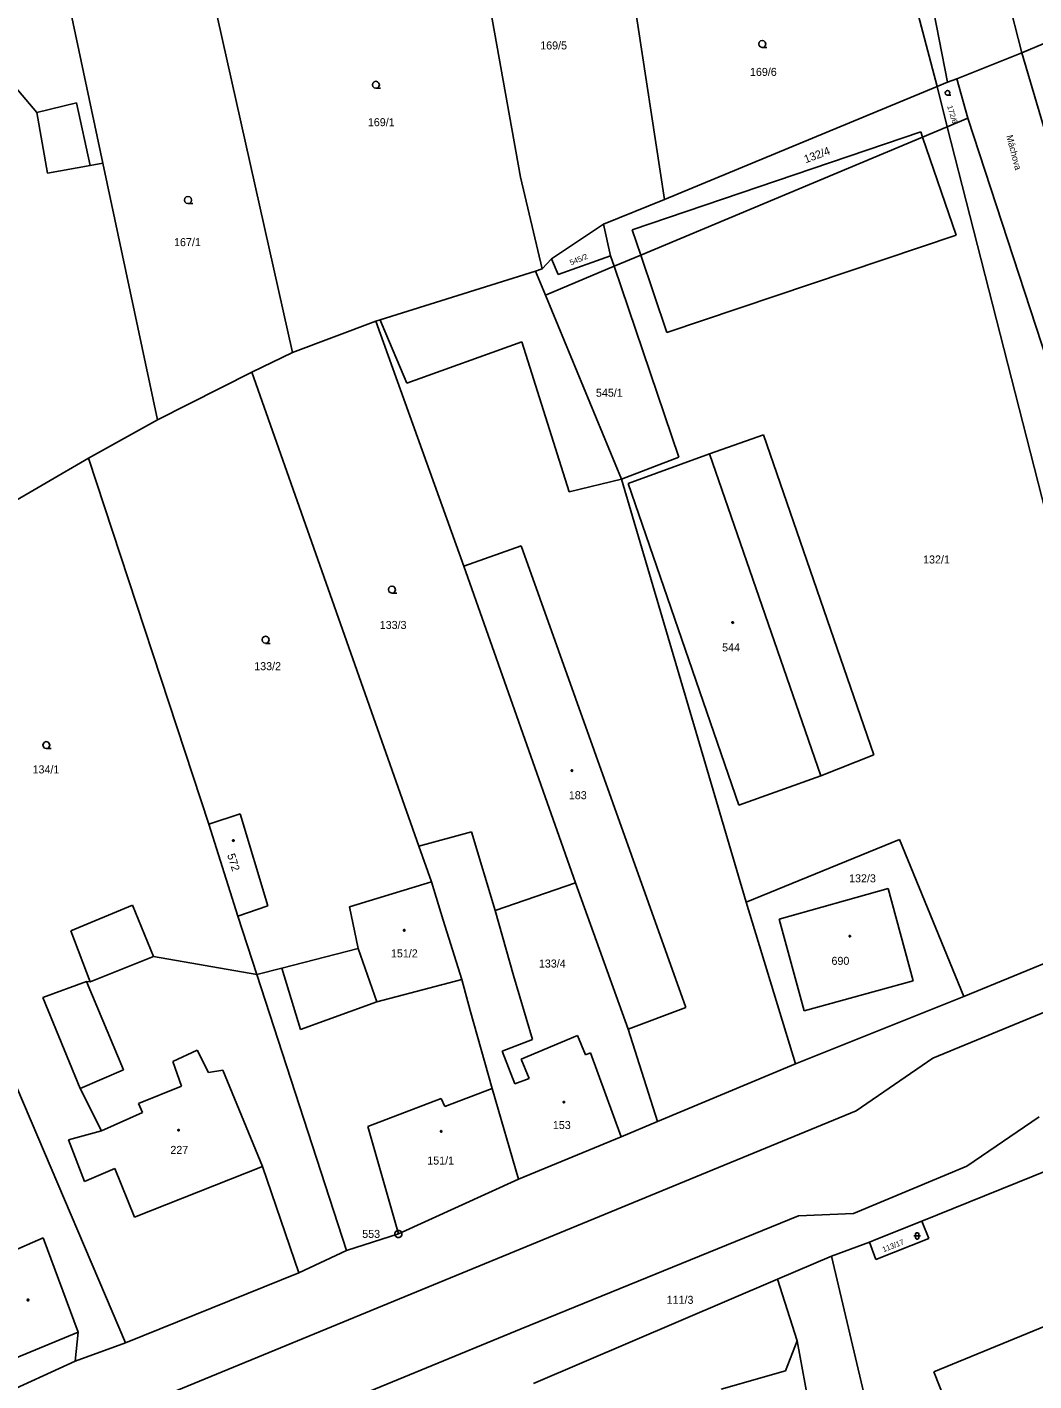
# Model space of a CAD drawing. Extents: x -757994 to -755874, y -1047691 to -1046119.
# Drawn here: x -756529 to -756422.1, y -1046807.2 to -1046663.4 of the extents above; entities that cross this region are included whole.
import ezdxf

# ---------------------------------------------------------------- set-up
doc = ezdxf.new("R2010")
doc.units = 0
doc.layers.add('katastrální mapa', color=7, linetype='Continuous')

msp = doc.modelspace()

# ---------------------------------------------------------------- linework, layer by layer
at = {"layer": 'katastrální mapa'}
for p, q in [((-756431.69, -1046633.93), (-756423.34, -1046666.12)), ((-756436.91, -1046640.45), (-756431.23, -1046669.26)), ((-756439.42, -1046642.75), (-756432.36, -1046669.71)), ((-756482.1, -1046648.63), (-756476.62, -1046679.34)), ((-756466.27, -1046649.3), (-756461.31, -1046681.72)), ((-756509.57, -1046658.97), (-756500.82, -1046697.94)), ((-756524.8, -1046659.78), (-756520.96, -1046677.85)), ((-756418.73, -1046664.18), (-756423.34, -1046666.12)), ((-756430.27, -1046668.88), (-756423.34, -1046666.12)), ((-756423.34, -1046666.12), (-756420.41, -1046676.09)), ((-756531.93, -1046667.85), (-756528, -1046672.46)), ((-756432.36, -1046669.71), (-756431.23, -1046669.26)), ((-756431.23, -1046669.26), (-756430.27, -1046668.88)), ((-756430.27, -1046668.88), (-756429.08, -1046673.06)), ((-756432.36, -1046669.71), (-756461.31, -1046681.72)), ((-756431.27, -1046673.98), (-756432.36, -1046669.71)), ((-756528, -1046672.46), (-756523.78, -1046671.44)), ((-756523.78, -1046671.44), (-756522.31, -1046678.09)), ((-756528, -1046672.46), (-756526.85, -1046678.9)), ((-756429.08, -1046673.06), (-756431.27, -1046673.98)), ((-756429.08, -1046673.06), (-756417.94, -1046707.22)), ((-756464.75, -1046684.92), (-756434.09, -1046674.53)), ((-756433.9, -1046675.08), (-756463.84, -1046687.62)), ((-756434.09, -1046674.53), (-756433.9, -1046675.08)), ((-756431.27, -1046673.98), (-756433.9, -1046675.08)), ((-756433.9, -1046675.08), (-756430.33, -1046685.49)), ((-756409.77, -1046758.27), (-756431.27, -1046673.98)), ((-756526.85, -1046678.9), (-756522.31, -1046678.09)), ((-756522.31, -1046678.09), (-756520.96, -1046677.85)), ((-756520.96, -1046677.85), (-756515.16, -1046705.1)), ((-756476.62, -1046679.34), (-756474.3, -1046689.06)), ((-756461.31, -1046681.72), (-756467.8, -1046684.33)), ((-756467.8, -1046684.33), (-756473.32, -1046687.99)), ((-756467.04, -1046687.68), (-756467.8, -1046684.33)), ((-756463.84, -1046687.62), (-756464.75, -1046684.92)), ((-756430.33, -1046685.49), (-756461.06, -1046695.84)), ((-756473.32, -1046687.99), (-756474.3, -1046689.06)), ((-756472.62, -1046689.67), (-756473.32, -1046687.99)), ((-756467.04, -1046687.68), (-756472.62, -1046689.67)), ((-756466.66, -1046688.8), (-756467.04, -1046687.68)), ((-756463.84, -1046687.62), (-756466.66, -1046688.8)), ((-756461.06, -1046695.84), (-756463.84, -1046687.62)), ((-756475, -1046689.3), (-756491.5, -1046694.47)), ((-756474.3, -1046689.06), (-756475, -1046689.3)), ((-756475, -1046689.3), (-756473.95, -1046691.85)), ((-756466.66, -1046688.8), (-756473.95, -1046691.85)), ((-756459.77, -1046709.08), (-756466.66, -1046688.8)), ((-756473.95, -1046691.85), (-756465.87, -1046711.4)), ((-756491.96, -1046694.61), (-756500.82, -1046697.94)), ((-756491.5, -1046694.47), (-756491.96, -1046694.61)), ((-756482.64, -1046720.66), (-756491.96, -1046694.61)), ((-756491.31, -1046695), (-756491.5, -1046694.47)), ((-756488.68, -1046701.21), (-756491.31, -1046695)), ((-756476.47, -1046696.81), (-756488.68, -1046701.21)), ((-756471.45, -1046712.74), (-756476.47, -1046696.81)), ((-756500.82, -1046697.94), (-756505.16, -1046700.04)), ((-756505.16, -1046700.04), (-756515.16, -1046705.1)), ((-756487.39, -1046750.38), (-756505.16, -1046700.04)), ((-756515.16, -1046705.1), (-756522.51, -1046709.17)), ((-756456.53, -1046708.7), (-756450.8, -1046706.7)), ((-756450.8, -1046706.7), (-756439.08, -1046740.67)), ((-756522.51, -1046709.17), (-756531.49, -1046714.43)), ((-756522.51, -1046709.17), (-756509.7, -1046748.06)), ((-756465.87, -1046711.4), (-756459.77, -1046709.08)), ((-756465.18, -1046711.85), (-756456.53, -1046708.7)), ((-756456.53, -1046708.7), (-756444.71, -1046742.92)), ((-756465.87, -1046711.4), (-756471.45, -1046712.74)), ((-756452.63, -1046756.32), (-756465.87, -1046711.4)), ((-756453.4, -1046746.04), (-756465.18, -1046711.85)), ((-756482.64, -1046720.66), (-756476.53, -1046718.48)), ((-756476.53, -1046718.48), (-756459.06, -1046767.51)), ((-756470.78, -1046754.28), (-756482.64, -1046720.66)), ((-756439.08, -1046740.67), (-756444.71, -1046742.92)), ((-756444.71, -1046742.92), (-756453.4, -1046746.04)), ((-756509.7, -1046748.06), (-756506.39, -1046746.95)), ((-756506.39, -1046746.95), (-756503.43, -1046756.7)), ((-756509.7, -1046748.06), (-756506.62, -1046757.83)), ((-756481.82, -1046748.85), (-756487.39, -1046750.38)), ((-756479.3, -1046757.21), (-756481.82, -1046748.85)), ((-756452.63, -1046756.32), (-756436.33, -1046749.66)), ((-756436.33, -1046749.66), (-756429.5, -1046766.34)), ((-756487.39, -1046750.38), (-756486.06, -1046754.16)), ((-756486.06, -1046754.16), (-756494.78, -1046756.81)), ((-756484.83, -1046758.23), (-756486.06, -1046754.16)), ((-756479.3, -1046757.21), (-756470.78, -1046754.28)), ((-756465.17, -1046769.82), (-756470.78, -1046754.28)), ((-756449.12, -1046758.13), (-756437.56, -1046754.87)), ((-756437.56, -1046754.87), (-756434.88, -1046764.69)), ((-756524.38, -1046759.37), (-756517.81, -1046756.65)), ((-756517.81, -1046756.65), (-756515.58, -1046762.08)), ((-756503.43, -1046756.7), (-756506.62, -1046757.83)), ((-756494.78, -1046756.81), (-756493.85, -1046761.26)), ((-756477.35, -1046764.1), (-756479.3, -1046757.21)), ((-756447.41, -1046773.48), (-756452.63, -1046756.32)), ((-756506.62, -1046757.83), (-756504.61, -1046764.01)), ((-756482.83, -1046764.55), (-756484.83, -1046758.23)), ((-756446.46, -1046767.85), (-756449.12, -1046758.13)), ((-756522.32, -1046764.79), (-756524.38, -1046759.37)), ((-756493.85, -1046761.26), (-756501.95, -1046763.33)), ((-756491.87, -1046766.9), (-756493.85, -1046761.26)), ((-756417.22, -1046761.28), (-756429.5, -1046766.34)), ((-756522.32, -1046764.79), (-756515.58, -1046762.08)), ((-756515.58, -1046762.08), (-756504.61, -1046764.01)), ((-756501.95, -1046763.33), (-756504.61, -1046764.01)), ((-756504.61, -1046764.01), (-756495.08, -1046793.32)), ((-756501.95, -1046763.33), (-756499.96, -1046769.86)), ((-756475.32, -1046770.92), (-756477.35, -1046764.1)), ((-756518.57, -1046803.12), (-756535.04, -1046764.48)), ((-756527.35, -1046766.44), (-756522.72, -1046764.76)), ((-756522.72, -1046764.76), (-756522.32, -1046764.79)), ((-756518.78, -1046774.14), (-756522.72, -1046764.76)), ((-756482.83, -1046764.55), (-756491.87, -1046766.9)), ((-756481.95, -1046767.82), (-756482.83, -1046764.55)), ((-756434.88, -1046764.69), (-756446.46, -1046767.85)), ((-756523.38, -1046776.1), (-756527.35, -1046766.44)), ((-756499.96, -1046769.86), (-756491.87, -1046766.9)), ((-756429.5, -1046766.34), (-756447.41, -1046773.48)), ((-756479.63, -1046776.13), (-756481.95, -1046767.82)), ((-756459.06, -1046767.51), (-756465.17, -1046769.82)), ((-756432.79, -1046772.9), (-756420.7, -1046767.91)), ((-756462.06, -1046779.63), (-756465.17, -1046769.82)), ((-756478.54, -1046772.15), (-756475.32, -1046770.92)), ((-756470.54, -1046770.47), (-756476.53, -1046772.99)), ((-756469.69, -1046772.55), (-756470.54, -1046770.47)), ((-756510.94, -1046772.03), (-756513.55, -1046773.26)), ((-756509.74, -1046774.42), (-756510.94, -1046772.03)), ((-756477.22, -1046775.62), (-756478.54, -1046772.15)), ((-756476.53, -1046772.99), (-756475.68, -1046775.05)), ((-756469.17, -1046772.34), (-756469.69, -1046772.55)), ((-756465.91, -1046781.23), (-756469.17, -1046772.34)), ((-756440.95, -1046778.5), (-756432.79, -1046772.9)), ((-756523.38, -1046776.1), (-756518.78, -1046774.14)), ((-756513.55, -1046773.26), (-756512.63, -1046775.85)), ((-756508.24, -1046774.15), (-756509.74, -1046774.42)), ((-756504.02, -1046784.39), (-756508.24, -1046774.15)), ((-756447.41, -1046773.48), (-756462.06, -1046779.63)), ((-756512.63, -1046775.85), (-756517.19, -1046777.72)), ((-756475.68, -1046775.05), (-756477.22, -1046775.62)), ((-756521.13, -1046780.6), (-756523.38, -1046776.1)), ((-756485.02, -1046777.16), (-756492.82, -1046780.16)), ((-756484.63, -1046778.03), (-756485.02, -1046777.16)), ((-756479.63, -1046776.13), (-756484.63, -1046778.03)), ((-756476.83, -1046785.75), (-756479.63, -1046776.13)), ((-756433.98, -1046790.19), (-756399.91, -1046776.47)), ((-756612.98, -1046849.23), (-756440.95, -1046778.5)), ((-756516.77, -1046778.67), (-756521.13, -1046780.6)), ((-756517.19, -1046777.72), (-756516.77, -1046778.67)), ((-756492.82, -1046780.16), (-756489.57, -1046791.55)), ((-756462.06, -1046779.63), (-756465.91, -1046781.23)), ((-756429.19, -1046784.36), (-756421.5, -1046779.14)), ((-756524.64, -1046781.55), (-756521.13, -1046780.6)), ((-756522.91, -1046785.98), (-756524.64, -1046781.55)), ((-756465.91, -1046781.23), (-756476.83, -1046785.75)), ((-756504.02, -1046784.39), (-756517.62, -1046789.79)), ((-756500.16, -1046795.69), (-756504.02, -1046784.39)), ((-756441.24, -1046789.4), (-756429.19, -1046784.36)), ((-756519.71, -1046784.62), (-756522.91, -1046785.98)), ((-756517.62, -1046789.79), (-756519.71, -1046784.62)), ((-756476.83, -1046785.75), (-756489.57, -1046791.55)), ((-756476.55, -1046801.65), (-756447.06, -1046789.62)), ((-756447.06, -1046789.62), (-756441.24, -1046789.4)), ((-756438.87, -1046792.16), (-756433.98, -1046790.19)), ((-756433.24, -1046792.05), (-756433.98, -1046790.19)), ((-756489.57, -1046791.55), (-756495.08, -1046793.32)), ((-756489.6, -1046791.55), (-756489.54, -1046791.55)), ((-756531.04, -1046793.61), (-756527.33, -1046791.96)), ((-756527.33, -1046791.96), (-756523.59, -1046802)), ((-756443.58, -1046793.92), (-756439.55, -1046792.42)), ((-756439.55, -1046792.42), (-756438.87, -1046792.16)), ((-756439.55, -1046792.42), (-756438.85, -1046794.29)), ((-756438.85, -1046794.29), (-756433.24, -1046792.05)), ((-756495.08, -1046793.32), (-756500.16, -1046795.69)), ((-756449.31, -1046796.37), (-756443.58, -1046793.92)), ((-756443.58, -1046793.92), (-756434.75, -1046831.31)), ((-756432.7, -1046806.21), (-756403.79, -1046794.34)), ((-756500.16, -1046795.69), (-756518.57, -1046803.12)), ((-756475.24, -1046807.45), (-756449.31, -1046796.37)), ((-756447.2, -1046802.9), (-756449.31, -1046796.37)), ((-756546.19, -1046830.24), (-756476.55, -1046801.65)), ((-756532.92, -1046805.83), (-756523.59, -1046802)), ((-756523.59, -1046802), (-756523.9, -1046805.07)), ((-756518.57, -1046803.12), (-756523.9, -1046805.07)), ((-756448.46, -1046806.1), (-756447.2, -1046802.9)), ((-756444.09, -1046820.16), (-756447.2, -1046802.9)), ((-756523.9, -1046805.07), (-756531.97, -1046808.74)), ((-756455.29, -1046808.05), (-756448.46, -1046806.1)), ((-756428.68, -1046816.31), (-756432.7, -1046806.21))]:
    msp.add_line(p, q, dxfattribs=at)
for points in [[(-756450.92, -1046665.56), (-756451.11, -1046665.51), (-756451.25, -1046665.38), (-756451.3, -1046665.19), (-756451.25, -1046665.01), (-756451.11, -1046664.87), (-756450.93, -1046664.82), (-756450.74, -1046664.87), (-756450.6, -1046665.01), (-756450.56, -1046665.2), (-756450.6, -1046665.39), (-756450.74, -1046665.52), (-756450.93, -1046665.57), (-756450.43, -1046665.57)], [(-756491.96, -1046669.89), (-756492.15, -1046669.84), (-756492.28, -1046669.71), (-756492.34, -1046669.52), (-756492.28, -1046669.34), (-756492.15, -1046669.2), (-756491.97, -1046669.15), (-756491.78, -1046669.2), (-756491.65, -1046669.34), (-756491.6, -1046669.53), (-756491.65, -1046669.72), (-756491.78, -1046669.85), (-756491.97, -1046669.9), (-756491.47, -1046669.9)], [(-756431.24, -1046670.63), (-756431.37, -1046670.6), (-756431.46, -1046670.51), (-756431.49, -1046670.38), (-756431.46, -1046670.26), (-756431.37, -1046670.17), (-756431.24, -1046670.13), (-756431.12, -1046670.17), (-756431.03, -1046670.26), (-756431, -1046670.39), (-756431.03, -1046670.51), (-756431.12, -1046670.6), (-756431.25, -1046670.64), (-756430.91, -1046670.64)], [(-756511.92, -1046682.13), (-756512.11, -1046682.08), (-756512.25, -1046681.95), (-756512.3, -1046681.76), (-756512.25, -1046681.58), (-756512.11, -1046681.44), (-756511.93, -1046681.39), (-756511.74, -1046681.44), (-756511.6, -1046681.58), (-756511.56, -1046681.77), (-756511.6, -1046681.96), (-756511.74, -1046682.09), (-756511.93, -1046682.14), (-756511.43, -1046682.14)], [(-756490.25, -1046723.5), (-756490.44, -1046723.45), (-756490.58, -1046723.32), (-756490.62, -1046723.13), (-756490.58, -1046722.95), (-756490.44, -1046722.81), (-756490.26, -1046722.76), (-756490.07, -1046722.81), (-756489.94, -1046722.95), (-756489.89, -1046723.14), (-756489.94, -1046723.33), (-756490.07, -1046723.46), (-756490.26, -1046723.51), (-756489.76, -1046723.51)], [(-756503.68, -1046728.83), (-756503.87, -1046728.78), (-756504.01, -1046728.65), (-756504.06, -1046728.46), (-756504.01, -1046728.27), (-756503.87, -1046728.14), (-756503.69, -1046728.09), (-756503.5, -1046728.14), (-756503.36, -1046728.27), (-756503.32, -1046728.47), (-756503.36, -1046728.66), (-756503.5, -1046728.79), (-756503.69, -1046728.84), (-756503.19, -1046728.84)], [(-756526.97, -1046740.01), (-756527.16, -1046739.96), (-756527.29, -1046739.83), (-756527.35, -1046739.64), (-756527.29, -1046739.46), (-756527.16, -1046739.32), (-756526.98, -1046739.27), (-756526.79, -1046739.32), (-756526.66, -1046739.46), (-756526.6, -1046739.65), (-756526.66, -1046739.84), (-756526.79, -1046739.97), (-756526.98, -1046740.02), (-756526.48, -1046740.02)], [(-756434.83, -1046791.77), (-756434.39, -1046791.77), (-756434.13, -1046791.77)]]:
    msp.add_lwpolyline(points, dxfattribs=at)
for points in [[(-756454.07, -1046726.54), (-756454.02, -1046726.55), (-756453.99, -1046726.6), (-756453.98, -1046726.63), (-756453.99, -1046726.68), (-756454.03, -1046726.71), (-756454.07, -1046726.72), (-756454.11, -1046726.7), (-756454.15, -1046726.67), (-756454.16, -1046726.63), (-756454.15, -1046726.59), (-756454.1, -1046726.55)], [(-756471.15, -1046742.27), (-756471.1, -1046742.28), (-756471.08, -1046742.33), (-756471.07, -1046742.36), (-756471.08, -1046742.41), (-756471.11, -1046742.44), (-756471.15, -1046742.45), (-756471.2, -1046742.43), (-756471.23, -1046742.4), (-756471.24, -1046742.36), (-756471.23, -1046742.32), (-756471.19, -1046742.28)], [(-756507.11, -1046749.7), (-756507.06, -1046749.71), (-756507.03, -1046749.75), (-756507.02, -1046749.78), (-756507.03, -1046749.83), (-756507.08, -1046749.86), (-756507.11, -1046749.87), (-756507.16, -1046749.85), (-756507.19, -1046749.82), (-756507.2, -1046749.78), (-756507.19, -1046749.74), (-756507.15, -1046749.7)], [(-756488.95, -1046759.23), (-756488.9, -1046759.24), (-756488.88, -1046759.29), (-756488.86, -1046759.32), (-756488.88, -1046759.37), (-756488.92, -1046759.4), (-756488.95, -1046759.41), (-756488.99, -1046759.39), (-756489.02, -1046759.36), (-756489.03, -1046759.32), (-756489.02, -1046759.27), (-756488.98, -1046759.24)], [(-756441.63, -1046759.86), (-756441.58, -1046759.87), (-756441.55, -1046759.91), (-756441.54, -1046759.94), (-756441.55, -1046759.98), (-756441.6, -1046760.02), (-756441.63, -1046760.02), (-756441.68, -1046760.01), (-756441.71, -1046759.98), (-756441.72, -1046759.94), (-756441.71, -1046759.9), (-756441.67, -1046759.86)], [(-756472, -1046777.48), (-756471.95, -1046777.49), (-756471.93, -1046777.53), (-756471.92, -1046777.56), (-756471.93, -1046777.61), (-756471.97, -1046777.64), (-756472, -1046777.65), (-756472.04, -1046777.63), (-756472.08, -1046777.6), (-756472.09, -1046777.56), (-756472.08, -1046777.52), (-756472.03, -1046777.48)], [(-756512.93, -1046780.45), (-756512.88, -1046780.46), (-756512.85, -1046780.5), (-756512.85, -1046780.53), (-756512.85, -1046780.58), (-756512.9, -1046780.61), (-756512.93, -1046780.62), (-756512.98, -1046780.6), (-756513.01, -1046780.57), (-756513.02, -1046780.53), (-756513.01, -1046780.49), (-756512.97, -1046780.45)], [(-756485.02, -1046780.59), (-756484.97, -1046780.6), (-756484.95, -1046780.64), (-756484.94, -1046780.67), (-756484.95, -1046780.72), (-756484.99, -1046780.75), (-756485.02, -1046780.76), (-756485.07, -1046780.74), (-756485.1, -1046780.71), (-756485.1, -1046780.67), (-756485.1, -1046780.62), (-756485.05, -1046780.59)], [(-756489.48, -1046791.19), (-756489.3, -1046791.29), (-756489.21, -1046791.46), (-756489.21, -1046791.65), (-756489.3, -1046791.82), (-756489.48, -1046791.92), (-756489.67, -1046791.92), (-756489.84, -1046791.82), (-756489.94, -1046791.65), (-756489.94, -1046791.46), (-756489.84, -1046791.29), (-756489.67, -1046791.19)], [(-756434.66, -1046791.6), (-756434.62, -1046791.49), (-756434.53, -1046791.43), (-756434.42, -1046791.43), (-756434.34, -1046791.49), (-756434.3, -1046791.6), (-756434.3, -1046791.95), (-756434.34, -1046792.05), (-756434.42, -1046792.11), (-756434.53, -1046792.11), (-756434.62, -1046792.05), (-756434.66, -1046791.95)], [(-756528.92, -1046798.49), (-756528.87, -1046798.5), (-756528.85, -1046798.55), (-756528.84, -1046798.58), (-756528.85, -1046798.62), (-756528.89, -1046798.66), (-756528.92, -1046798.67), (-756528.97, -1046798.65), (-756529, -1046798.62), (-756529.01, -1046798.58), (-756529, -1046798.53), (-756528.96, -1046798.5)]]:
    msp.add_lwpolyline(points, close=True, dxfattribs=at)

# ---------------------------------------------------------------- texts
for s, p in [('169/5', (-756474.51, -1046665.77)), ('169/6', (-756452.23, -1046668.58)), ('169/1', (-756492.82, -1046673.92)), ('167/1', (-756513.41, -1046686.66)), ('545/1', (-756468.59, -1046702.65)), ('132/1', (-756433.84, -1046720.36)), ('133/3', (-756491.56, -1046727.31)), ('544', (-756455.19, -1046729.7)), ('133/2', (-756504.89, -1046731.69)), ('134/1', (-756528.44, -1046742.65)), ('183', (-756471.47, -1046745.39)), ('132/3', (-756441.7, -1046754.22)), ('151/2', (-756490.37, -1046762.19)), ('133/4', (-756474.65, -1046763.27)), ('690', (-756443.57, -1046762.98)), ('153', (-756473.17, -1046780.42)), ('227', (-756513.8, -1046783.06)), ('151/1', (-756486.51, -1046784.19)), ('553', (-756493.42, -1046791.98)), ('111/3', (-756461.08, -1046798.98))]:
    msp.add_text(s, height=0.85, dxfattribs=at).set_placement(p)
for s, height, rotation, p in [('172/6', 0.57, 287.3383, (-756431.29, -1046671.81)), ('Máchova', 0.7, 284.8173, (-756425.01, -1046674.96)), ('132/4', 0.85, 20.3973, (-756446.3, -1046677.86)), ('545/2', 0.57, 21.8297, (-756471.24, -1046688.7)), ('572', 0.85, 287.5102, (-756507.78, -1046751.31)), ('113/17', 0.57, 21.314, (-756438.04, -1046793.51))]:
    msp.add_text(s, height=height, rotation=rotation, dxfattribs=at).set_placement(p)

doc.saveas('drawing.dxf')
